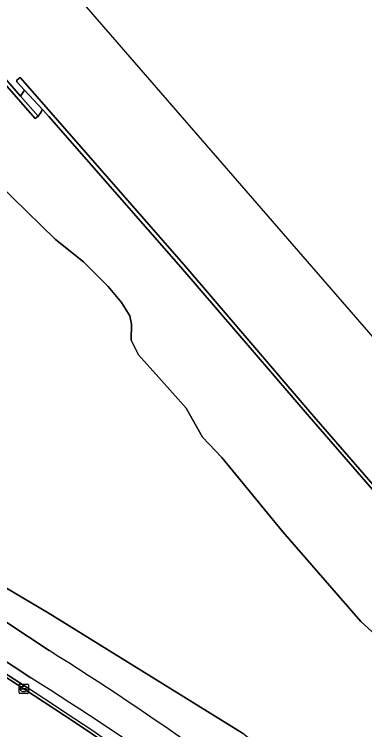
# Model space of a CAD drawing. Extents: x 155018 to 156648, y 383979 to 385733.
# Drawn here: x 156326.7 to 156364.7, y 384961.7 to 385039.4 of the extents above; entities that cross this region are included whole.
import ezdxf

# ---------------------------------------------------------------- set-up
doc = ezdxf.new("R2010")
doc.units = 0
for name, color, linetype in [('IMGEO_Berm_groen', 7, 'Continuous'), ('IMGEO_Fietspad_gesloten', 7, 'Continuous'), ('IMGEO_Gemengd_bos', 7, 'Continuous'), ('IMGEO_Kademuur', 7, 'Continuous'), ('IMGEO_Kolk', 7, 'Continuous'), ('IMGEO_Oever', 7, 'Continuous'), ('IMGEO_Rijbaan_lokaal_gesloten', 7, 'Continuous'), ('IMGEO_Waterloop', 7, 'Continuous')]:
    doc.layers.add(name, color=color, linetype=linetype)

msp = doc.modelspace()

# ---------------------------------------------------------------- linework, layer by layer
at = {"layer": 'IMGEO_Berm_groen'}
for points in [[(156435.097, 384886.769), (156418.998, 384905.465), (156416.104, 384903.602), (156414.689, 384905.816), (156413.969, 384905.275), (156412.496, 384904.949), (156411.854, 384905.077), (156411.584, 384905.592), (156411.006, 384908.8), (156410.655, 384909.374), (156408.883, 384910.081), (156407.051, 384911.847), (156405.285, 384914.394), (156403.839, 384915.847), (156394.451, 384924.969), (156390.983, 384926.539), (156379.938, 384936.831), (156364.186, 384950.941), (156351.469, 384961.357), (156330.37, 384974.438), (156316.001, 384982.953), (156292.416, 385003.083)], [(156314.531, 384980.885), (156330.476, 384970.345)], [(156328.515, 384967.371), (156312.29, 384978.05)], [(156311.596, 384977.117), (156313.422, 384975.831), (156327.91, 384966.435)]]:
    msp.add_lwpolyline(points, dxfattribs=at)
for centre, radius, start, end in [((156155.054, 384689.987), 330.717, 50.95981, 57.9655), ((156152.364, 384685.693), 332.223, 51.05391, 57.9796), ((156118.28, 384640.4), 387.612, 51.34338, 57.26032)]:
    msp.add_arc(centre, radius, start, end, dxfattribs=at)
at = {"layer": 'IMGEO_Fietspad_gesloten'}
for points in [[(156330.476, 384970.345), (156314.531, 384980.885)], [(156312.29, 384978.05), (156328.515, 384967.371)]]:
    msp.add_lwpolyline(points, dxfattribs=at)
for centre, radius, start, end in [((156155.054, 384689.987), 330.717, 50.95981, 57.9655), ((156152.364, 384685.693), 332.223, 51.05391, 57.9796)]:
    msp.add_arc(centre, radius, start, end, dxfattribs=at)
at = {"layer": 'IMGEO_Gemengd_bos'}
for points in [[(156250.372, 385050.415), (156270.03, 385029.427), (156291.814, 385007.136), (156292.416, 385003.083), (156316.001, 384982.953), (156330.37, 384974.438), (156351.469, 384961.357)], [(156393.251, 384956.338), (156374.316, 384977.72), (156358.7, 384995.775), (156344.784, 385011.996), (156330.473, 385028.351), (156329.757, 385029.121), (156329.501, 385028.691), (156329.283, 385028.402), (156328.983, 385028.138), (156320.258, 385038.067), (156320.558, 385038.331), (156320.822, 385038.55), (156321.262, 385038.685), (156313.535, 385047.647)], [(156378.129, 384959.445), (156375.303, 384962.013), (156371.928, 384966.211), (156368.709, 384969.491), (156364.318, 384973.489), (156355.862, 384983.232), (156349.237, 384991.329), (156347.117, 384993.53), (156345.36, 384996.677), (156342.393, 385000), (156340.195, 385002.461), (156339.406, 385004.066), (156339.414, 385005.805), (156339.238, 385006.682), (156338.352, 385008.145), (156336.901, 385009.878), (156334.213, 385012.548), (156333.714, 385012.947), (156331.129, 385015.011), (156317.327, 385028.496), (156314.873, 385030.43), (156313.165, 385031.978), (156300.877, 385044.731)], [(156300.877, 385044.731), (156313.165, 385031.978), (156314.873, 385030.43), (156317.327, 385028.496), (156331.129, 385015.011), (156333.714, 385012.947), (156334.213, 385012.548), (156336.901, 385009.878), (156338.352, 385008.145), (156339.238, 385006.682), (156339.414, 385005.805), (156339.406, 385004.066), (156340.195, 385002.461), (156342.393, 385000), (156345.36, 384996.677), (156347.117, 384993.53), (156349.237, 384991.329), (156355.862, 384983.232), (156364.318, 384973.489), (156368.709, 384969.491), (156371.928, 384966.211), (156375.303, 384962.013), (156378.129, 384959.445)]]:
    msp.add_lwpolyline(points, dxfattribs=at)
at = {"layer": 'IMGEO_Kademuur'}
msp.add_lwpolyline([(156322.881, 385035.689), (156320.558, 385038.331), (156320.258, 385038.067), (156328.983, 385028.138), (156329.283, 385028.402), (156327.383, 385030.565)], close=True, dxfattribs=at)
msp.add_lwpolyline([(156432.829, 384911.026), (156410.677, 384936.606), (156393.553, 384956.601), (156374.617, 384977.983), (156359.003, 384996.036), (156345.086, 385012.258), (156327.352, 385032.574), (156326.986, 385032.284), (156326.986, 385032.1), (156327.823, 385031.2), (156329.757, 385029.121), (156330.473, 385028.351), (156344.784, 385011.996), (156358.7, 384995.775), (156374.316, 384977.72), (156393.251, 384956.338), (156395.676, 384953.508), (156410.374, 384936.345), (156432.527, 384910.764)], dxfattribs=at)
at = {"layer": 'IMGEO_Kolk'}
for p, q in [((156327.232, 384965.752), (156327.232, 384966.604)), ((156327.307, 384966.678), (156328.159, 384966.678)), ((156327.491, 384966.172), (156327.491, 384966.184)), ((156327.929, 384966.135), (156327.531, 384966.135)), ((156327.534, 384966.221), (156327.932, 384966.221)), ((156327.72, 384966.458), (156327.745, 384966.458)), ((156327.975, 384966.184), (156327.975, 384966.172)), ((156328.233, 384966.604), (156328.233, 384965.752)), ((156328.159, 384965.678), (156327.307, 384965.678)), ((156327.743, 384965.898), (156327.718, 384965.898))]:
    msp.add_line(p, q, dxfattribs=at)
for points in [[(156327.232, 384965.752), (156327.232, 384966.604)], [(156327.307, 384966.678), (156328.159, 384966.678)], [(156328.233, 384966.604), (156328.233, 384965.752)], [(156328.159, 384965.678), (156327.307, 384965.678)]]:
    msp.add_lwpolyline(points, dxfattribs=at)
for centre, radius, start, end in [((156327.309, 384966.602), 0.0765, 91.55205, 178.44795), ((156327.309, 384966.602), 0.0765, 91.55205, 178.44795), ((156327.531, 384966.181), 0.0403, 85.87752, 175.75265), ((156327.528, 384966.171), 0.0366, 178.93798, 274.71019), ((156327.932, 384966.178), 0.043, 264.86636, 352.45326), ((156327.936, 384966.183), 0.0386, 1.73085, 96.63898), ((156328.157, 384966.602), 0.0765, 1.55205, 88.44795), ((156328.157, 384966.602), 0.0765, 1.55205, 88.44795), ((156327.309, 384965.754), 0.0765, 181.55205, 268.44795), ((156327.309, 384965.754), 0.0765, 181.55205, 268.44795), ((156328.157, 384965.754), 0.0765, 271.55205, 358.44795), ((156328.157, 384965.754), 0.0765, 271.55205, 358.44795)]:
    msp.add_arc(centre, radius, start, end, dxfattribs=at)
for centre, major_axis, ratio, start_param, end_param in [((156327.719, 384966.178), (-0.387, 0.002), 0.722429, 4.712389, 7.853982), ((156327.744, 384966.178), (-0.39, 0.002), 0.717154, 1.570796, 4.712389)]:
    msp.add_ellipse(centre, major_axis=major_axis, ratio=ratio, start_param=start_param, end_param=end_param, dxfattribs=at)
at = {"layer": 'IMGEO_Oever'}
msp.add_lwpolyline([(156327.823, 385031.2), (156327.383, 385030.565), (156329.283, 385028.402), (156329.501, 385028.691), (156329.757, 385029.121)], close=True, dxfattribs=at)
at = {"layer": 'IMGEO_Rijbaan_lokaal_gesloten'}
for points in [[(156248.487, 385036.727), (156262.336, 385021.565), (156269.269, 385014.025), (156276.397, 385006.679), (156283.339, 385000), (156287.818, 384995.91), (156292.38, 384991.912), (156297.021, 384988.007), (156301.74, 384984.197), (156306.536, 384980.484), (156311.406, 384976.869), (156313.256, 384975.587), (156327.733, 384966.176), (156333.321, 384962.537), (156338.841, 384958.796)], [(156338.841, 384958.796), (156333.321, 384962.537), (156327.733, 384966.176), (156313.256, 384975.587), (156311.406, 384976.869), (156306.536, 384980.484), (156301.74, 384984.197), (156297.021, 384988.007), (156292.38, 384991.912), (156287.818, 384995.91), (156283.339, 385000), (156276.397, 385006.679)], [(156327.91, 384966.435), (156313.422, 384975.831), (156311.596, 384977.117)]]:
    msp.add_lwpolyline(points, dxfattribs=at)
msp.add_arc((156118.28, 384640.4), 387.612, 51.34338, 57.26032, dxfattribs=at)
at = {"layer": 'IMGEO_Waterloop'}
for points in [[(156648.236, 384678.397), (156061.156, 385355.592)], [(156313.99, 385048.039), (156324.399, 385035.961), (156324.069, 385035.639), (156323.858, 385035.674), (156323.381, 385036.228), (156322.881, 385035.689), (156327.383, 385030.565), (156327.823, 385031.2), (156326.986, 385032.1), (156326.986, 385032.284), (156327.352, 385032.574), (156345.086, 385012.258), (156359.003, 384996.036), (156374.617, 384977.983), (156393.553, 384956.601), (156410.677, 384936.606), (156432.829, 384911.026), (156453.053, 384887.799), (156471.899, 384865.679), (156491.752, 384842.132), (156512.921, 384817.827)]]:
    msp.add_lwpolyline(points, dxfattribs=at)

doc.saveas('drawing.dxf')
